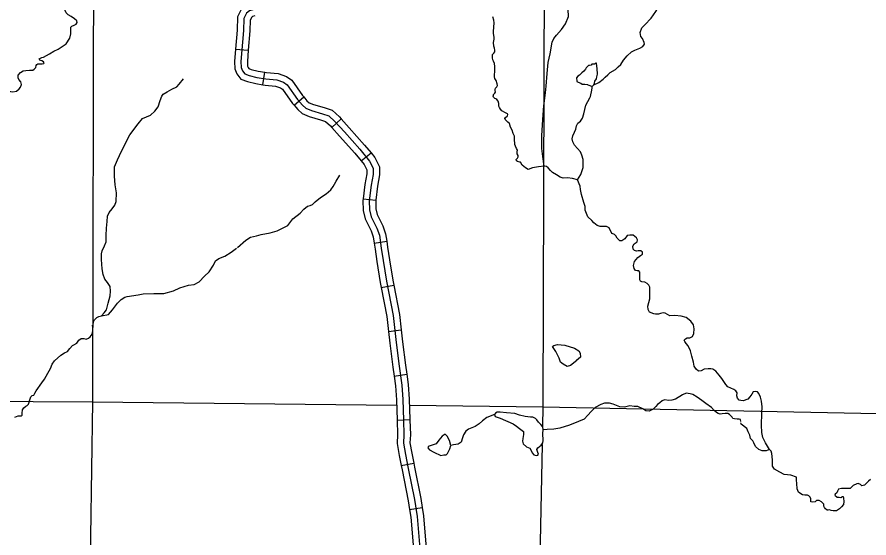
# Model space of a CAD drawing. Extents: x 813775 to 1157140, y 1757555 to 1979907.
# Drawn here: x 931113 to 951173, y 1830487 to 1842754 of the extents above; entities that cross this region are included whole.
import ezdxf

# ---------------------------------------------------------------- set-up
doc = ezdxf.new("R2010")
doc.units = 0
for name, color, linetype in [('Level 32', 7, 'Continuous'), ('Level 35', 7, 'Continuous'), ('Level 5', 7, 'Continuous')]:
    doc.layers.add(name, color=color, linetype=linetype)

msp = doc.modelspace()

# ---------------------------------------------------------------- linework, layer by layer
at = {"layer": 'Level 32'}
for p, q in [((936258, 1841998), (936557, 1841974)), ((936900, 1841161), (936944, 1841458)), ((937636, 1840675), (937863, 1840871)), ((938525, 1840154), (938749, 1840354)), ((939216, 1839364), (939448, 1839555)), ((939263, 1838476), (939560, 1838440)), ((939522, 1837430), (939819, 1837474)), ((939688, 1836381), (939983, 1836437)), ((939860, 1835351), (940158, 1835386)), ((939992, 1834298), (940289, 1834343)), ((940065, 1833262), (940365, 1833273)), ((940160, 1832191), (940454, 1832250)), ((940357, 1831160), (940653, 1831207))]:
    msp.add_line(p, q, dxfattribs=at)
for points in [[(937629, 1843444), (937358, 1843137), (937180, 1843017), (937029, 1842964), (936719, 1842937), (936585, 1842902), (936519, 1842848), (936457, 1842720), (936443, 1842435), (936386, 1841706), (936390, 1841564), (936421, 1841489), (936474, 1841417), (936581, 1841377), (936763, 1841333), (936972, 1841302), (937229, 1841275), (937384, 1841222), (937472, 1841158)], [(936636, 1843071), (936516, 1843039), (936398, 1842944), (936308, 1842757), (936294, 1842445), (936258, 1841998)], [(936713, 1842781), (936654, 1842765), (936639, 1842753), (936605, 1842682), (936593, 1842426), (936557, 1841974)], [(936258, 1841998), (936235, 1841710), (936241, 1841532), (936290, 1841414), (936381, 1841292), (936537, 1841234), (936734, 1841186), (936900, 1841161)], [(936557, 1841974), (936536, 1841703), (936539, 1841596), (936553, 1841563), (936568, 1841542), (936625, 1841521), (936792, 1841480), (936944, 1841458)], [(936944, 1841458), (936990, 1841451), (937262, 1841423), (937455, 1841356), (937580, 1841265), (937834, 1840904), (937863, 1840871)], [(936900, 1841161), (936953, 1841153), (937197, 1841128), (937314, 1841087), (937363, 1841052), (937597, 1840719), (937636, 1840675)], [(937472, 1841158), (937716, 1840812), (937831, 1840678), (937911, 1840607), (938044, 1840549), (938302, 1840478), (938453, 1840425), (938599, 1840296), (938821, 1840047), (939181, 1839643), (939412, 1839363), (939496, 1839194), (939496, 1839047), (939452, 1838792), (939407, 1838423), (939412, 1838215), (939452, 1838050), (939589, 1837779), (939647, 1837615), (939691, 1837311), (939731, 1837017), (939811, 1836533), (939967, 1835728), (940042, 1835088), (940109, 1834532), (940175, 1834088), (940198, 1833745), (940215, 1833261), (940224, 1832919), (940215, 1832719), (940260, 1832455), (940326, 1832122), (940473, 1831389), (940535, 1830993), (940606, 1830143)], [(937863, 1840871), (937938, 1840784), (937993, 1840735), (938094, 1840691), (938347, 1840622), (938530, 1840557), (938705, 1840403), (938749, 1840354)], [(937636, 1840675), (937724, 1840573), (937829, 1840479), (937994, 1840408), (938257, 1840335), (938375, 1840293), (938493, 1840190), (938525, 1840154)], [(938749, 1840354), (938933, 1840147), (939295, 1839740), (939448, 1839555)], [(938525, 1840154), (938709, 1839948), (939067, 1839545), (939216, 1839364)], [(939448, 1839555), (939538, 1839445), (939646, 1839229), (939646, 1839034), (939600, 1838770), (939560, 1838440)], [(939216, 1839364), (939285, 1839281), (939346, 1839159), (939346, 1839060), (939303, 1838814), (939263, 1838476)], [(939263, 1838476), (939257, 1838431), (939262, 1838195), (939310, 1837998), (939451, 1837720), (939501, 1837579), (939522, 1837430)], [(939560, 1838440), (939558, 1838416), (939561, 1838234), (939593, 1838102), (939728, 1837838), (939793, 1837651), (939819, 1837474)], [(939819, 1837474), (939840, 1837332), (939880, 1837040), (939959, 1836559), (939983, 1836437)], [(939522, 1837430), (939543, 1837290), (939583, 1836995), (939664, 1836506), (939688, 1836381)], [(939688, 1836381), (939818, 1835705), (939860, 1835351)], [(939983, 1836437), (940115, 1835751), (940158, 1835386)], [(939860, 1835351), (939893, 1835071), (939960, 1834512), (939992, 1834298)], [(940158, 1835386), (940191, 1835106), (940258, 1834552), (940289, 1834343)], [(939992, 1834298), (940026, 1834072), (940048, 1833738), (940065, 1833262)], [(940289, 1834343), (940325, 1834104), (940347, 1833753), (940365, 1833273)], [(940065, 1833262), (940065, 1833256), (940074, 1832920), (940065, 1832710), (940112, 1832428), (940160, 1832191)], [(940365, 1833273), (940365, 1833266), (940374, 1832917), (940366, 1832728), (940407, 1832482), (940454, 1832250)], [(940160, 1832191), (940179, 1832093), (940325, 1831362), (940357, 1831160)], [(940454, 1832250), (940474, 1832151), (940621, 1831415), (940653, 1831207)], [(940357, 1831160), (940386, 1830975), (940456, 1830135), (940456, 1830129)], [(940653, 1831207), (940684, 1831011), (940756, 1830151), (940756, 1830137)]]:
    msp.add_lwpolyline(points, dxfattribs=at)
at = {"layer": 'Level 35'}
for points in [[(943813, 1842323), (943935, 1842461), (944027, 1842592), (944095, 1842769), (944087, 1842932), (944104, 1843095), (944177, 1843247), (944180, 1843411), (944174, 1843634), (944188, 1843854), (944190, 1843938)], [(932380, 1842514), (932407, 1842538), (932456, 1842560), (932507, 1842582), (932527, 1842626), (932525, 1842662), (932466, 1842711), (932390, 1842763), (932314, 1842809), (932268, 1842856), (932197, 1843020), (932197, 1843166), (932207, 1843294), (932285, 1843433), (932390, 1843575), (932432, 1843702)], [(946041, 1842727), (946152, 1842883), (946224, 1842999), (946283, 1843044), (946348, 1843087), (946469, 1843140), (946564, 1843180), (946637, 1843216), (946726, 1843306), (946796, 1843392)], [(942352, 1841657), (942331, 1841718), (942318, 1841744), (942308, 1841792), (942308, 1841831), (942312, 1841869), (942340, 1841903), (942365, 1841937), (942365, 1841974), (942354, 1842019), (942339, 1842065), (942333, 1842152), (942348, 1842231), (942346, 1842276), (942333, 1842367), (942333, 1842411), (942343, 1842518), (942351, 1842618), (942340, 1842684), (942313, 1842760)], [(945483, 1841842), (945581, 1841935), (945662, 1841977), (945780, 1842018), (945848, 1842061), (945886, 1842117), (945883, 1842158), (945837, 1842250), (945799, 1842297), (945789, 1842389), (945821, 1842497), (945894, 1842570), (946041, 1842727)], [(931738, 1841810), (931879, 1841888), (931979, 1841949), (932080, 1841998), (932270, 1842125), (932353, 1842255), (932383, 1842355), (932380, 1842514)], [(943538, 1840841), (943557, 1840970), (943571, 1841128), (943593, 1841427), (943620, 1841680), (943663, 1841890), (943715, 1842159), (943756, 1842249), (943813, 1842323)], [(931219, 1841165), (931202, 1841228), (931153, 1841284), (931136, 1841323), (931136, 1841382), (931192, 1841448), (931256, 1841487), (931322, 1841497), (931405, 1841504), (931486, 1841504), (931518, 1841529), (931552, 1841568), (931564, 1841615), (931579, 1841637), (931601, 1841649), (931657, 1841649), (931701, 1841649), (931743, 1841659), (931752, 1841673), (931740, 1841695), (931694, 1841725), (931647, 1841742), (931635, 1841769), (931694, 1841803), (931738, 1841810)], [(944695, 1841158), (944811, 1841215), (944917, 1841293), (944965, 1841340), (945026, 1841391), (945081, 1841445), (945203, 1841520), (945269, 1841578), (945332, 1841638), (945397, 1841741), (945483, 1841842)], [(942334, 1840927), (942366, 1840960), (942381, 1840988), (942373, 1841024), (942370, 1841047), (942377, 1841075), (942412, 1841107), (942423, 1841144), (942422, 1841179), (942392, 1841258), (942367, 1841310), (942352, 1841347), (942352, 1841393), (942362, 1841468), (942367, 1841532), (942362, 1841589), (942352, 1841657)], [(944659, 1841118), (944695, 1841158), (944710, 1841197), (944722, 1841240), (944754, 1841299), (944767, 1841344), (944779, 1841405), (944773, 1841539), (944761, 1841661), (944754, 1841667), (944744, 1841667), (944729, 1841660), (944716, 1841645), (944688, 1841644), (944651, 1841644), (944628, 1841623), (944590, 1841615), (944571, 1841611), (944552, 1841596), (944511, 1841554), (944495, 1841524), (944457, 1841483), (944411, 1841437), (944356, 1841381), (944315, 1841361), (944290, 1841321), (944290, 1841295), (944291, 1841265), (944294, 1841234), (944329, 1841223), (944390, 1841193), (944417, 1841176), (944483, 1841173), (944544, 1841166), (944557, 1841159), (944599, 1841140), (944659, 1841118)], [(934486, 1840791), (934521, 1840893), (934556, 1840940), (934649, 1840991), (934760, 1841054), (934872, 1841111), (934931, 1841174), (935029, 1841301)], [(930746, 1840237), (930801, 1840282), (930843, 1840331), (930860, 1840387), (930860, 1840448), (930843, 1840482), (930796, 1840534), (930735, 1840590), (930699, 1840646), (930657, 1840725), (930652, 1840788), (930669, 1840874), (930696, 1840965), (930750, 1841028), (930779, 1841050), (930828, 1841055), (930882, 1841033), (930958, 1841001), (931012, 1840996), (931097, 1841011), (931161, 1841062), (931195, 1841102), (931219, 1841165)], [(944614, 1840885), (944651, 1841029), (944659, 1841085), (944659, 1841118)], [(942499, 1840581), (942475, 1840620), (942461, 1840658), (942454, 1840720), (942439, 1840775), (942411, 1840811), (942384, 1840824), (942362, 1840839), (942340, 1840860), (942333, 1840870), (942327, 1840889), (942331, 1840911), (942335, 1840923), (942334, 1840927)], [(944185, 1839885), (944204, 1839960), (944242, 1840042), (944269, 1840110), (944283, 1840194), (944316, 1840254), (944381, 1840303), (944424, 1840374), (944462, 1840471), (944506, 1840678), (944598, 1840850), (944614, 1840885)], [(933570, 1839593), (933768, 1839978), (933969, 1840237), (934070, 1840364), (934255, 1840446), (934355, 1840536), (934434, 1840636), (934486, 1840791)], [(943527, 1839243), (943492, 1839470), (943473, 1839655), (943470, 1839960), (943495, 1840344), (943516, 1840662), (943538, 1840841)], [(942829, 1839888), (942823, 1839952), (942795, 1840012), (942772, 1840087), (942734, 1840162), (942706, 1840246), (942670, 1840279), (942635, 1840313), (942609, 1840344), (942602, 1840362), (942616, 1840389), (942660, 1840429), (942670, 1840457), (942661, 1840471), (942613, 1840499), (942532, 1840548), (942499, 1840581)], [(944310, 1838920), (944191, 1838952), (944076, 1838971), (943970, 1838963), (943900, 1838982), (943815, 1839034), (943718, 1839091), (943677, 1839143), (943620, 1839200), (943579, 1839232), (943527, 1839243), (943391, 1839224), (943253, 1839200), (943152, 1839167), (943084, 1839202), (943011, 1839262), (942968, 1839333), (942951, 1839338), (942897, 1839349), (942872, 1839368), (942864, 1839398), (942897, 1839428), (942916, 1839464), (942913, 1839494), (942886, 1839534), (942891, 1839581), (942897, 1839621), (942875, 1839659), (942848, 1839711), (942837, 1839755), (942829, 1839888)], [(944310, 1838920), (944392, 1839047), (944441, 1839213), (944441, 1839401), (944413, 1839502), (944378, 1839581), (944242, 1839733), (944199, 1839817), (944185, 1839885)], [(933456, 1838616), (933426, 1838802), (933407, 1839003), (933405, 1839229), (933475, 1839389), (933570, 1839593)], [(938392, 1838592), (938503, 1838687), (938560, 1838760), (938588, 1838817), (938626, 1838885), (938715, 1839029)], [(944459, 1838388), (944408, 1838574), (944378, 1838694), (944373, 1838773), (944310, 1838920)], [(933174, 1837368), (933214, 1837459), (933214, 1837612), (933217, 1837783), (933236, 1837941), (933241, 1838063), (933280, 1838153), (933353, 1838237), (933418, 1838325), (933451, 1838412), (933456, 1838616)], [(936307, 1837330), (936498, 1837498), (936612, 1837572), (936750, 1837604), (936862, 1837629), (937071, 1837670), (937237, 1837719), (937335, 1837767), (937490, 1837846), (937606, 1838001), (937778, 1838137), (937870, 1838233), (937949, 1838301), (938014, 1838317), (938068, 1838336), (938134, 1838399), (938259, 1838505), (938392, 1838592)], [(945717, 1837459), (945723, 1837507), (945701, 1837553), (945617, 1837616), (945540, 1837618), (945483, 1837608), (945424, 1837534), (945353, 1837485), (945304, 1837482), (945247, 1837548), (945214, 1837599), (945179, 1837629), (945130, 1837657), (945103, 1837687), (945054, 1837790), (944994, 1837820), (944932, 1837820), (944847, 1837820), (944774, 1837847), (944698, 1837904), (944646, 1837964), (944557, 1838051), (944494, 1838209), (944491, 1838293), (944459, 1838388)], [(933304, 1836190), (933315, 1836302), (933307, 1836405), (933244, 1836506), (933184, 1836582), (933141, 1836694), (933114, 1836822), (933103, 1837047), (933103, 1837181), (933114, 1837249), (933174, 1837368)], [(935739, 1836913), (935786, 1837016), (935864, 1837070), (936003, 1837119), (936155, 1837217), (936280, 1837312)], [(945969, 1835949), (946013, 1836116), (946013, 1836214), (946013, 1836328), (946010, 1836390), (945986, 1836439), (945953, 1836480), (945896, 1836510), (945828, 1836521), (945793, 1836537), (945776, 1836564), (945774, 1836616), (945776, 1836673), (945779, 1836714), (945779, 1836744), (945755, 1836777), (945717, 1836779), (945676, 1836785), (945643, 1836836), (945627, 1836899), (945654, 1837000), (945733, 1837095), (945795, 1837136), (945844, 1837171), (945839, 1837217), (945804, 1837247), (945736, 1837247), (945700, 1837244), (945649, 1837258), (945619, 1837291), (945616, 1837361), (945643, 1837410), (945717, 1837459)], [(933709, 1836176), (933965, 1836213), (934082, 1836232), (934332, 1836243), (934569, 1836246), (934797, 1836303), (934947, 1836379), (935153, 1836442), (935284, 1836458), (935400, 1836521), (935525, 1836651), (935634, 1836757), (935739, 1836913)], [(932899, 1835365), (932902, 1835504), (932913, 1835580), (932940, 1835627), (932994, 1835676), (933043, 1835700), (933103, 1835714), (933163, 1835790), (933217, 1835858), (933261, 1836018), (933304, 1836190)], [(933103, 1835714), (933263, 1835746), (933358, 1835858), (933478, 1836018), (933565, 1836103), (933649, 1836160), (933709, 1836176)], [(947292, 1834465), (947225, 1834426), (947162, 1834415), (947108, 1834458), (947059, 1834532), (947043, 1834630), (947002, 1834771), (946972, 1834896), (946912, 1835013), (946869, 1835065), (946836, 1835111), (946825, 1835141), (946853, 1835179), (946896, 1835203), (946956, 1835203), (947021, 1835233), (947051, 1835301), (947054, 1835410), (947043, 1835508), (946980, 1835592), (946872, 1835677), (946749, 1835712), (946603, 1835723), (946486, 1835720), (946429, 1835750), (946377, 1835783), (946331, 1835788), (946268, 1835772), (946217, 1835758), (946149, 1835753), (946105, 1835761), (946007, 1835807), (945972, 1835870), (945969, 1835949)], [(932448, 1835032), (932521, 1835077), (932570, 1835148), (932622, 1835183), (932646, 1835186), (932684, 1835181), (932741, 1835167), (932796, 1835191), (932837, 1835224), (932883, 1835284), (932899, 1835365), (932899, 1835439), (932894, 1835499)], [(931565, 1833954), (931696, 1834142), (931761, 1834229), (931840, 1834371), (931899, 1834474), (931943, 1834583), (931992, 1834659), (932144, 1834790), (932231, 1834847), (932299, 1834879), (932353, 1834945), (932419, 1835021), (932448, 1835032)], [(944293, 1834663), (944146, 1834548), (944070, 1834527), (943972, 1834576), (943913, 1834625), (943880, 1834723), (943798, 1834880), (943722, 1834995), (943749, 1835022), (943836, 1835044), (944010, 1835027), (944239, 1834956), (944342, 1834891), (944375, 1834837), (944380, 1834744), (944288, 1834663)], [(948650, 1833427), (948656, 1833573), (948640, 1833712), (948616, 1833802), (948580, 1833886), (948550, 1833927), (948501, 1833935), (948450, 1833924), (948415, 1833875), (948368, 1833807), (948319, 1833753), (948211, 1833717), (948156, 1833723), (948116, 1833731), (948077, 1833775), (948064, 1833834), (948067, 1833902), (948037, 1833951), (947988, 1833981), (947849, 1834044), (947803, 1834104), (947705, 1834245), (947643, 1834321), (947607, 1834365), (947567, 1834414), (947499, 1834465), (947450, 1834471), (947387, 1834471), (947292, 1834465)], [(931062, 1833328), (931136, 1833361), (931217, 1833361), (931234, 1833375), (931236, 1833426), (931239, 1833502), (931272, 1833554), (931321, 1833592), (931353, 1833603), (931380, 1833641), (931424, 1833761), (931440, 1833807), (931467, 1833840), (931505, 1833851), (931535, 1833897), (931565, 1833954)], [(948158, 1833233), (948148, 1833274), (948118, 1833282), (948072, 1833288), (948004, 1833290), (947968, 1833301), (947955, 1833328), (947919, 1833366), (947887, 1833396), (947849, 1833418), (947786, 1833418), (947716, 1833410), (947669, 1833399), (947626, 1833415), (947582, 1833443), (947531, 1833489), (947465, 1833562), (947330, 1833655), (947237, 1833726), (947128, 1833804), (947022, 1833867), (946960, 1833883), (946870, 1833894), (946786, 1833859), (946620, 1833755), (946528, 1833731), (946463, 1833726), (946357, 1833736), (946302, 1833715), (946245, 1833671), (946196, 1833630), (946158, 1833579)], [(946158, 1833579), (946091, 1833519), (945996, 1833473), (945923, 1833483), (945846, 1833524), (945732, 1833579), (945645, 1833584), (945539, 1833600), (945414, 1833570), (945308, 1833576), (945153, 1833636), (945066, 1833658), (944944, 1833658), (944860, 1833633), (944727, 1833560), (944632, 1833462), (944550, 1833375), (944469, 1833282), (944335, 1833233), (944121, 1833141), (943895, 1833075), (943751, 1833048), (943599, 1833040)], [(942356, 1833391), (942179, 1833323), (942076, 1833244), (941991, 1833173), (941899, 1833108), (941747, 1833046), (941679, 1833002), (941624, 1832918), (941605, 1832844), (941570, 1832744), (941499, 1832692), (941391, 1832678), (941331, 1832662)], [(942635, 1833432), (942486, 1833448), (942421, 1833448), (942383, 1833426), (942356, 1833391), (942369, 1833347), (942489, 1833304), (942793, 1833176), (942877, 1833122), (942948, 1833065), (943008, 1833021), (943038, 1832997), (943038, 1832920), (943019, 1832831), (943013, 1832768), (943027, 1832703), (943108, 1832635), (943187, 1832605), (943220, 1832548), (943239, 1832488), (943280, 1832447), (943345, 1832428), (943380, 1832436), (943394, 1832461), (943377, 1832501), (943356, 1832569), (943380, 1832610), (943415, 1832640), (943456, 1832673), (943497, 1832730), (943502, 1832779), (943492, 1832950), (943500, 1833035)], [(943500, 1833035), (943492, 1833100), (943448, 1833157), (943391, 1833214), (943350, 1833269), (943318, 1833301), (943258, 1833331), (943203, 1833334), (943076, 1833347), (942948, 1833380), (942834, 1833421), (942635, 1833432)], [(949464, 1831919), (949335, 1831969), (949177, 1831983), (949074, 1832035), (948949, 1832103), (948905, 1832176), (948900, 1832323), (948889, 1832478), (948870, 1832530), (948829, 1832571), (948734, 1832728), (948677, 1832853), (948647, 1832968), (948639, 1833144), (948650, 1833427)], [(948829, 1832571), (948753, 1832535), (948661, 1832538), (948576, 1832571), (948498, 1832644), (948460, 1832723), (948435, 1832775), (948386, 1832832), (948365, 1832911), (948332, 1832989), (948297, 1833063), (948164, 1833165), (948156, 1833201)], [(941331, 1832662), (941298, 1832779), (941239, 1832880), (941195, 1832931), (941127, 1832880), (941048, 1832787), (940980, 1832703), (940888, 1832670), (940796, 1832643), (940790, 1832629), (940785, 1832610), (940828, 1832561), (940931, 1832507), (941092, 1832431), (941165, 1832442), (941217, 1832447), (941252, 1832472), (941304, 1832586), (941328, 1832667)], [(943599, 1833040), (943500, 1833035)], [(951211, 1831865), (951162, 1831821), (951067, 1831732), (951008, 1831718), (950975, 1831748), (950918, 1831767), (950885, 1831762), (950804, 1831723), (950730, 1831653), (950622, 1831650), (950527, 1831653), (950459, 1831634), (950431, 1831587), (950415, 1831552), (950377, 1831519), (950372, 1831492), (950421, 1831451), (950472, 1831449), (950508, 1831441), (950546, 1831465), (950565, 1831460), (950575, 1831427), (950578, 1831343), (950570, 1831275), (950527, 1831223), (950478, 1831174), (950407, 1831125), (950334, 1831122), (950282, 1831136), (950241, 1831150), (950209, 1831139), (950187, 1831139), (950149, 1831169), (950124, 1831201), (950113, 1831239), (950108, 1831280), (950059, 1831340), (950002, 1831370), (949940, 1831370), (949907, 1831340), (949842, 1831332), (949804, 1831340), (949804, 1831373), (949806, 1831405), (949790, 1831449), (949757, 1831479), (949728, 1831498), (949665, 1831498), (949605, 1831503), (949570, 1831522), (949510, 1831566), (949486, 1831642), (949475, 1831772), (949469, 1831851), (949464, 1831919)]]:
    msp.add_lwpolyline(points, dxfattribs=at)
at = {"layer": 'Level 5'}
for points in [[(932910, 1844326), (932894, 1833694)], [(943528, 1843746), (943494, 1833574)], [(925911, 1833730), (932894, 1833694)], [(932894, 1833694), (932823, 1828936)], [(932894, 1833694), (940052, 1833613)], [(940353, 1833610), (943494, 1833574)], [(943494, 1833574), (943485, 1833109)], [(943494, 1833574), (954137, 1833359)], [(943477, 1832689), (943348, 1826175)]]:
    msp.add_lwpolyline(points, dxfattribs=at)

doc.saveas('drawing.dxf')
